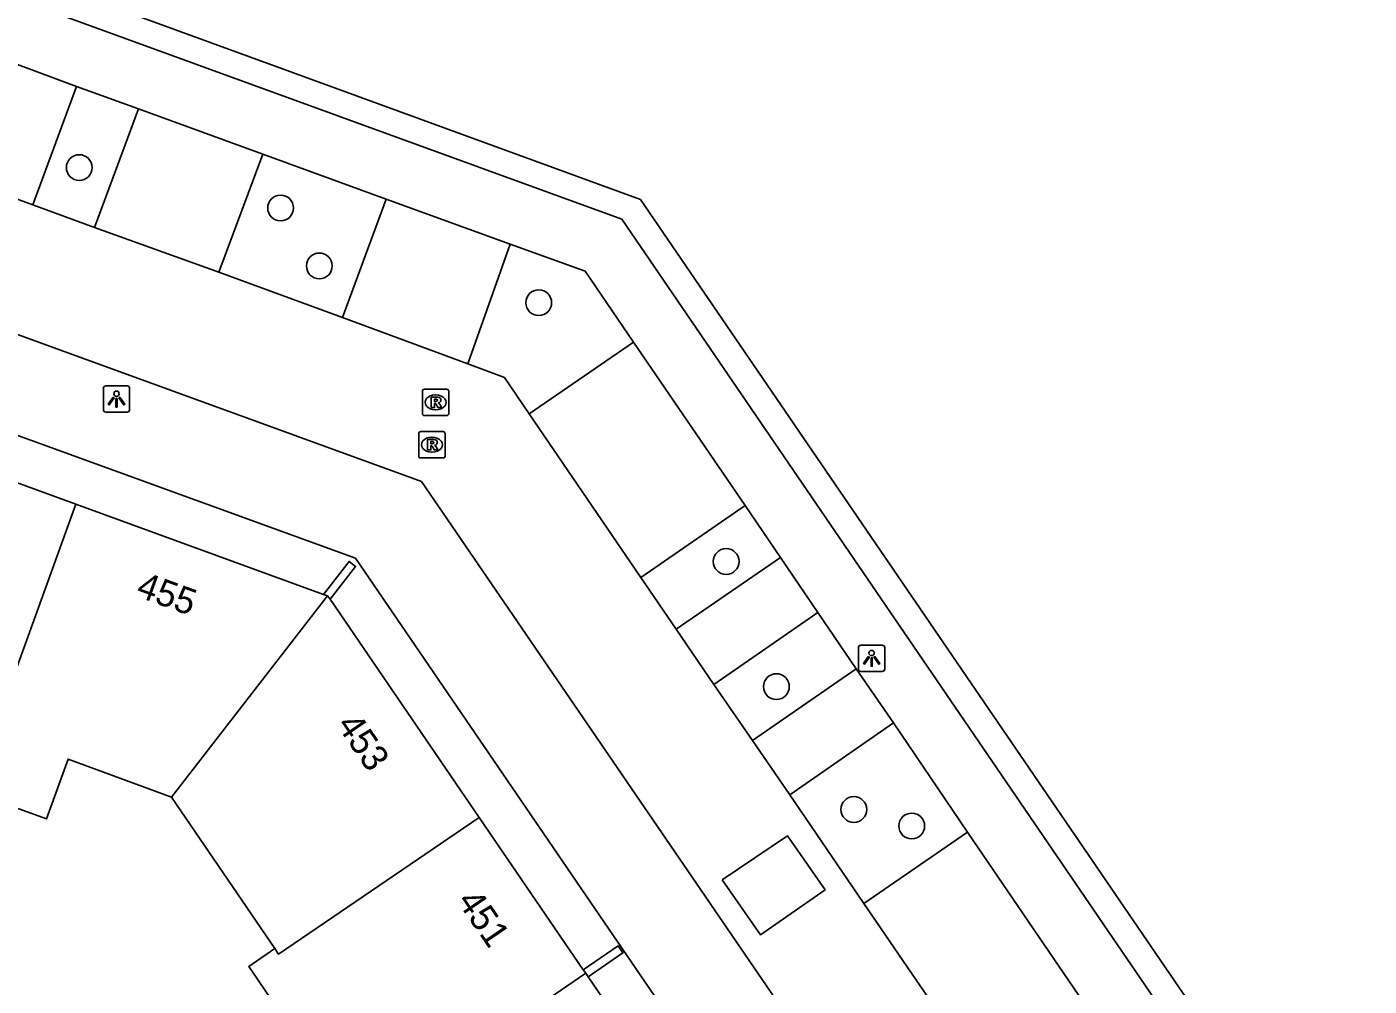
# Model space of a CAD drawing. Extents: x 155275 to 156263, y 382654 to 383635.
# Drawn here: x 155938.1 to 155988.9, y 383473 to 383509.4 of the extents above; entities that cross this region are included whole.
import ezdxf

# ---------------------------------------------------------------- set-up
doc = ezdxf.new("R2010")
doc.units = 0
for name, color, linetype in [('IMGEO_Boom', 7, 'Continuous'), ('IMGEO_Lichtpunt', 7, 'Continuous'), ('IMGEO_Muur', 7, 'Continuous'), ('IMGEO_Pand', 7, 'Continuous'), ('IMGEO_Pand_nummerreeks', 7, 'Continuous'), ('IMGEO_Parkeervlak_gesloten', 7, 'Continuous'), ('IMGEO_Rijbaan_lokaal_gesloten', 7, 'Continuous'), ('IMGEO_Rioolput', 7, 'Continuous'), ('IMGEO_Voetpad_gesloten', 7, 'Continuous'), ('IMGEO_Voetpad_open', 7, 'Continuous')]:
    doc.layers.add(name, color=color, linetype=linetype)

msp = doc.modelspace()

# ---------------------------------------------------------------- linework, layer by layer
at = {"layer": 'IMGEO_Boom'}
for centre in [(155940.045, 383504.037), (155947.674, 383502.506), (155949.143, 383500.31), (155957.459, 383498.916), (155964.561, 383489.107), (155966.466, 383484.364), (155969.402, 383479.706), (155971.596, 383479.082)]:
    msp.add_circle(centre, 0.489, dxfattribs=at)
at = {"layer": 'IMGEO_Lichtpunt'}
for p, q in [((155940.957, 383495.668), (155940.957, 383494.861)), ((155940.957, 383495.668), (155940.957, 383494.861)), ((155941.859, 383495.763), (155941.051, 383495.763)), ((155941.859, 383495.763), (155941.051, 383495.763)), ((155941.953, 383494.861), (155941.953, 383495.668)), ((155941.953, 383494.861), (155941.953, 383495.668)), ((155941.051, 383494.767), (155941.859, 383494.767)), ((155941.051, 383494.767), (155941.859, 383494.767)), ((155969.576, 383485.841), (155969.576, 383485.034)), ((155969.576, 383485.841), (155969.576, 383485.034)), ((155970.478, 383485.936), (155969.67, 383485.936)), ((155970.478, 383485.936), (155969.67, 383485.936)), ((155970.572, 383485.034), (155970.572, 383485.841)), ((155970.572, 383485.034), (155970.572, 383485.841)), ((155969.67, 383484.94), (155970.478, 383484.94)), ((155969.67, 383484.94), (155970.478, 383484.94))]:
    msp.add_line(p, q, dxfattribs=at)
for points in [[(155941.331, 383495.332), (155941.37, 383495.304), (155941.182, 383495.042), (155941.144, 383495.069), (155941.331, 383495.332)], [(155941.433, 383495.284), (155941.48, 383495.284), (155941.48, 383494.962), (155941.433, 383494.962), (155941.433, 383495.284)], [(155941.543, 383495.304), (155941.581, 383495.331), (155941.768, 383495.069), (155941.729, 383495.041), (155941.543, 383495.304)], [(155969.95, 383485.505), (155969.989, 383485.477), (155969.801, 383485.215), (155969.763, 383485.242), (155969.95, 383485.505)], [(155970.162, 383485.477), (155970.2, 383485.504), (155970.387, 383485.242), (155970.348, 383485.214), (155970.162, 383485.477)], [(155970.052, 383485.457), (155970.099, 383485.457), (155970.099, 383485.135), (155970.052, 383485.135), (155970.052, 383485.457)]]:
    msp.add_lwpolyline(points, dxfattribs=at)
for centre in [(155941.456, 383495.466), (155970.075, 383485.639)]:
    msp.add_circle(centre, 0.0994, dxfattribs=at)
for centre, start, end in [((155941.051, 383495.668), 90, 180), ((155941.051, 383495.668), 90, 180), ((155941.859, 383495.668), 0, 90), ((155941.859, 383495.668), 0, 90), ((155941.051, 383494.861), 180, 270), ((155941.051, 383494.861), 180, 270), ((155941.859, 383494.861), 270, 0), ((155941.859, 383494.861), 270, 360), ((155969.67, 383485.841), 90, 180), ((155969.67, 383485.841), 90, 180), ((155970.478, 383485.841), 0, 90), ((155970.478, 383485.841), 0, 90), ((155969.67, 383485.034), 180, 270), ((155969.67, 383485.034), 180, 270), ((155970.478, 383485.034), 270, 0), ((155970.478, 383485.034), 270, 360)]:
    msp.add_arc(centre, 0.0946, start, end, dxfattribs=at)
at = {"layer": 'IMGEO_Muur'}
for points in [[(155849.008, 383542.715), (155933.682, 383511.885), (155960.607, 383502.077), (156005.367, 383436.549), (156022.591, 383411.367)], [(156024.216, 383410.791), (155961.313, 383502.832), (155948.02, 383507.678), (155879.334, 383532.718), (155874.61, 383534.44), (155872.009, 383535.388), (155860.774, 383539.484)], [(155949.307, 383487.862), (155950.273, 383489.112), (155950.52, 383488.921), (155949.548, 383487.675)], [(155959.147, 383473.634), (155960.468, 383474.537), (155960.649, 383474.273), (155959.328, 383473.37)]]:
    msp.add_lwpolyline(points, dxfattribs=at)
at = {"layer": 'IMGEO_Pand'}
for points in [[(155939.914, 383491.279), (155933.293, 383493.688)], [(155939.914, 383491.279), (155936.781, 383482.643), (155936.546, 383482.728)], [(155949.307, 383487.862), (155939.914, 383491.279)], [(155943.538, 383480.175), (155949.458, 383487.807)], [(155949.458, 383487.807), (155949.307, 383487.862)], [(155949.548, 383487.675), (155949.458, 383487.807)], [(155955.198, 383479.41), (155949.548, 383487.675)], [(155943.538, 383480.175), (155939.623, 383481.62), (155938.799, 383479.35), (155935.96, 383480.38), (155935.725, 383480.465), (155936.546, 383482.728)], [(155947.46, 383474.433), (155943.538, 383480.175)], [(155947.46, 383474.433), (155947.601, 383474.227), (155955.198, 383479.41)], [(155959.147, 383473.634), (155955.198, 383479.41)], [(155951.808, 383468.097), (155950.789, 383467.4), (155950.646, 383467.611), (155946.615, 383473.554), (155946.475, 383473.761), (155947.46, 383474.433)], [(155959.238, 383473.502), (155951.664, 383468.309), (155951.808, 383468.097)], [(155959.238, 383473.502), (155959.147, 383473.634)], [(155959.328, 383473.37), (155959.238, 383473.502)], [(155963.301, 383467.56), (155959.328, 383473.37)]]:
    msp.add_lwpolyline(points, dxfattribs=at)
at = {"layer": 'IMGEO_Parkeervlak_gesloten'}
for points in [[(155938.282, 383502.628), (155939.942, 383507.112)], [(155942.284, 383506.261), (155940.626, 383501.76)], [(155945.328, 383500.077), (155947.002, 383504.549)], [(155951.67, 383502.846), (155950.019, 383498.36)], [(155954.774, 383496.598), (155956.372, 383501.135)], [(155961.044, 383497.42), (155957.091, 383494.708)], [(155961.323, 383488.498), (155965.278, 383491.229)], [(155966.622, 383489.253), (155962.663, 383486.537)], [(155964.09, 383484.442), (155968.038, 383487.176)], [(155969.493, 383485.043), (155965.556, 383482.323)], [(155966.975, 383480.26), (155970.899, 383482.989)], [(155973.712, 383478.848), (155969.78, 383476.14)]]:
    msp.add_lwpolyline(points, dxfattribs=at)
at = {"layer": 'IMGEO_Rijbaan_lokaal_gesloten'}
for points in [[(155848.443, 383557.813), (155839.582, 383533.423), (155873.88, 383520.938), (155953.014, 383492.142), (155990.266, 383437.67), (156009.401, 383409.628), (156027.144, 383383.663), (156049.518, 383350.943)], [(155938.282, 383502.628), (155935.921, 383503.486)], [(155940.626, 383501.76), (155938.282, 383502.628)], [(155945.328, 383500.077), (155940.626, 383501.76)], [(155950.019, 383498.36), (155945.328, 383500.077)], [(155954.774, 383496.598), (155950.019, 383498.36)], [(155957.091, 383494.708), (155956.155, 383496.082), (155954.774, 383496.598)], [(155961.323, 383488.498), (155957.091, 383494.708)], [(155962.663, 383486.537), (155961.323, 383488.498)], [(155964.09, 383484.442), (155962.663, 383486.537)], [(155965.556, 383482.323), (155964.09, 383484.442)], [(155966.975, 383480.26), (155965.556, 383482.323)], [(155969.78, 383476.14), (155966.975, 383480.26)], [(155964.414, 383477.041), (155966.888, 383478.705), (155968.312, 383476.66), (155965.865, 383474.957), (155964.414, 383477.041)], [(155974.022, 383469.939), (155969.78, 383476.14)]]:
    msp.add_lwpolyline(points, dxfattribs=at)
at = {"layer": 'IMGEO_Rioolput'}
for p, q in [((155953.049, 383494.712), (155953.049, 383495.564)), ((155953.124, 383495.638), (155953.976, 383495.638)), ((155953.537, 383495.418), (155953.562, 383495.418)), ((155954.05, 383495.564), (155954.05, 383494.712)), ((155953.976, 383494.638), (155953.124, 383494.638)), ((155953.56, 383494.858), (155953.535, 383494.858)), ((155952.91, 383493.107), (155952.91, 383493.959)), ((155952.985, 383494.033), (155953.837, 383494.033)), ((155953.398, 383493.813), (155953.423, 383493.813)), ((155953.911, 383493.959), (155953.911, 383493.107)), ((155953.421, 383493.253), (155953.396, 383493.253)), ((155953.837, 383493.033), (155952.985, 383493.033))]:
    msp.add_line(p, q, dxfattribs=at)
for points in [[(155953.049, 383494.712), (155953.049, 383495.564)], [(155953.124, 383495.638), (155953.976, 383495.638)], [(155953.638, 383495.336), (155953.386, 383495.338), (155953.386, 383494.938)], [(155953.564, 383495.257), (155953.51, 383495.257), (155953.51, 383495.176)], [(155953.51, 383495.176), (155953.562, 383495.176)], [(155954.05, 383495.564), (155954.05, 383494.712)], [(155953.976, 383494.638), (155953.124, 383494.638)], [(155953.386, 383494.938), (155953.51, 383494.938), (155953.51, 383495.1), (155953.521, 383495.1)], [(155953.568, 383495.071), (155953.639, 383494.938), (155953.779, 383494.938), (155953.714, 383495.064)], [(155952.91, 383493.107), (155952.91, 383493.959)], [(155952.985, 383494.033), (155953.837, 383494.033)], [(155953.499, 383493.731), (155953.247, 383493.733), (155953.247, 383493.333)], [(155953.425, 383493.652), (155953.371, 383493.652), (155953.371, 383493.571)], [(155953.911, 383493.959), (155953.911, 383493.107)], [(155953.247, 383493.333), (155953.371, 383493.333), (155953.371, 383493.495), (155953.382, 383493.495)], [(155953.371, 383493.571), (155953.423, 383493.571)], [(155953.429, 383493.466), (155953.5, 383493.333), (155953.64, 383493.333), (155953.575, 383493.459)], [(155953.837, 383493.033), (155952.985, 383493.033)]]:
    msp.add_lwpolyline(points, dxfattribs=at)
for centre, radius, start, end in [((155953.126, 383495.562), 0.0765, 91.552, 178.448), ((155953.126, 383495.562), 0.0765, 91.552, 178.448), ((155953.546, 383495.365), 0.19, 274.7715, 282.9687), ((155953.57, 383495.161), 0.0964, 77.0061, 93.1865), ((155953.584, 383495.218), 0.0378, 276.6634, 79.6772), ((155953.637, 383495.226), 0.109, 350.3612, 89.416), ((155953.635, 383495.226), 0.112, 277.5842, 350.9817), ((155953.974, 383495.562), 0.0765, 1.552, 88.448), ((155953.974, 383495.562), 0.0765, 1.552, 88.448), ((155953.126, 383494.714), 0.0765, 181.552, 268.448), ((155953.126, 383494.714), 0.0765, 181.552, 268.448), ((155953.52, 383495.047), 0.0533, 26.0293, 88.6989), ((155953.619, 383495.011), 0.108, 29.5134, 73.7905), ((155953.974, 383494.714), 0.0765, 271.552, 358.448), ((155953.974, 383494.714), 0.0765, 271.552, 358.448), ((155952.987, 383493.957), 0.0765, 91.552, 178.448), ((155952.987, 383493.957), 0.0765, 91.552, 178.448), ((155953.431, 383493.556), 0.0964, 77.0061, 93.1865), ((155953.445, 383493.613), 0.0378, 276.6634, 79.6772), ((155953.498, 383493.621), 0.109, 350.3612, 89.416), ((155953.835, 383493.957), 0.0765, 1.552, 88.448), ((155953.835, 383493.957), 0.0765, 1.552, 88.448), ((155953.381, 383493.442), 0.0533, 26.0293, 88.6989), ((155953.407, 383493.76), 0.19, 274.7715, 282.9687), ((155953.496, 383493.621), 0.112, 277.5842, 350.9817), ((155953.48, 383493.406), 0.108, 29.5134, 73.7905), ((155952.987, 383493.109), 0.0765, 181.552, 268.448), ((155952.987, 383493.109), 0.0765, 181.552, 268.448), ((155953.835, 383493.109), 0.0765, 271.552, 358.448), ((155953.835, 383493.109), 0.0765, 271.552, 358.448)]:
    msp.add_arc(centre, radius, start, end, dxfattribs=at)
for centre, major_axis, ratio, start_param, end_param in [((155953.536, 383495.138), (-0.387, 0.002), 0.722429, 4.712389, 7.853982), ((155953.561, 383495.138), (-0.39, 0.002), 0.717154, 1.570796, 4.712389), ((155953.397, 383493.533), (-0.387, 0.002), 0.722429, 4.712389, 7.853982), ((155953.422, 383493.533), (-0.39, 0.002), 0.717154, 1.570796, 4.712389)]:
    msp.add_ellipse(centre, major_axis=major_axis, ratio=ratio, start_param=start_param, end_param=end_param, dxfattribs=at)
at = {"layer": 'IMGEO_Voetpad_gesloten'}
for points in [[(155939.942, 383507.112), (155937.607, 383507.978)], [(155939.942, 383507.112), (155942.284, 383506.261)], [(155947.002, 383504.549), (155942.284, 383506.261)], [(155947.002, 383504.549), (155951.67, 383502.846)], [(155956.372, 383501.135), (155951.67, 383502.846)], [(155956.372, 383501.135), (155959.221, 383500.117), (155961.044, 383497.42)], [(155965.278, 383491.229), (155961.044, 383497.42)], [(155965.278, 383491.229), (155966.622, 383489.253)], [(155968.038, 383487.176), (155966.622, 383489.253)], [(155968.038, 383487.176), (155969.493, 383485.043)], [(155970.899, 383482.989), (155969.493, 383485.043)], [(155970.899, 383482.989), (155973.712, 383478.848)], [(155977.932, 383472.654), (155973.712, 383478.848)]]:
    msp.add_lwpolyline(points, dxfattribs=at)
at = {"layer": 'IMGEO_Voetpad_open'}
msp.add_lwpolyline([(155919.942, 383500.247), (155919.972, 383500.328), (155950.508, 383489.236), (155972.138, 383457.579), (155987.402, 383435.238), (155987.465, 383435.146)], dxfattribs=at)

# ---------------------------------------------------------------- texts
at = {"layer": 'IMGEO_Pand_nummerreeks'}
for s, rotation, p in [('455', 340.0095, (155942.153, 383487.805)), ('453', 304.3601, (155949.772, 383482.917)), ('451', 304.3601, (155954.338, 383476.239))]:
    msp.add_text(s, height=1, rotation=rotation, dxfattribs=at).set_placement(p)

doc.saveas('drawing.dxf')
